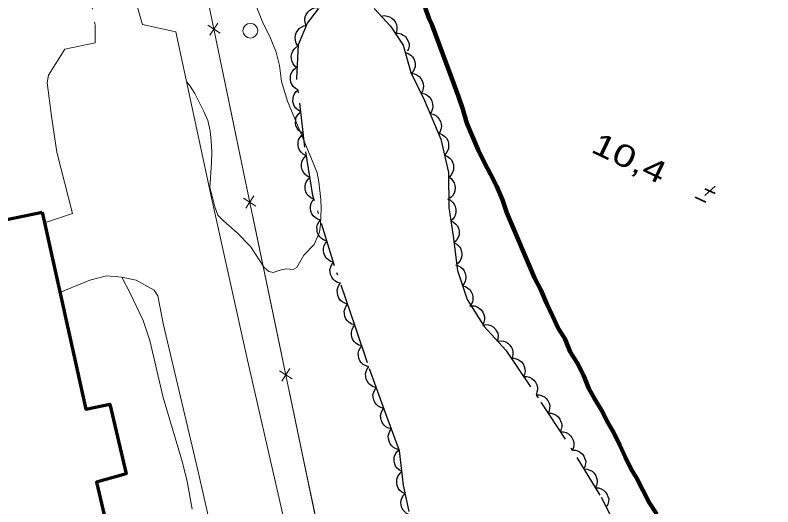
# Model space of a CAD drawing. Extents: x 355726 to 357533, y 5103782 to 5105258.
# Drawn here: x 356018 to 356069.4, y 5104836.6 to 5104870 of the extents above; entities that cross this region are included whole.
import ezdxf
from ezdxf.enums import TextEntityAlignment as Align

# ---------------------------------------------------------------- set-up
doc = ezdxf.new("R2010")
doc.units = 0
doc.header["$LTSCALE"] = 0.6
for name, pattern in [('DASH_DOUBLE_DOT', [9.2, 5, -1.2, 0.3, -1.2, 0.3, -1.2]), ('DOT_DASHED', [7.7, 5, -1.2, 0.3, -1.2]), ('LONG_DASHED', [7.5, 6, -1.5]), ('MEDIUM_DASHED', [4.5, 3, -1.5])]:
    doc.linetypes.add(name, pattern=pattern)
for name, color, linetype, lineweight in [('19', 7, 'Continuous', 13), ('2', 7, 'LONG_DASHED', 13), ('3', 7, 'Continuous', 140), ('31', 7, 'Continuous', 35), ('36', 7, 'Continuous', 13), ('37', 7, 'Continuous', 13), ('4', 7, 'DASH_DOUBLE_DOT', 53), ('44', 7, 'Continuous', 25)]:
    doc.layers.add(name, color=color, linetype=linetype, lineweight=lineweight)

msp = doc.modelspace()

# ---------------------------------------------------------------- linework, layer by layer
at = {"layer": '19', "linetype": 'MEDIUM_DASHED'}
for points in [[(356026.61, 5104869.35), (356025.46, 5104873.43), (356024.67, 5104877.66), (356023.12, 5104886.1), (356022.35, 5104891.92), (356021.84, 5104896.09), (356021.16, 5104900.16)], [(356018.42, 5104899.22), (356019.08, 5104893.56), (356020.53, 5104885.77), (356021.86, 5104877.44), (356022.93, 5104872.17), (356023.39, 5104869.32), (356023.41, 5104868.11)]]:
    msp.add_lwpolyline(points, dxfattribs=at)
at = {"layer": '19'}
for points in [[(356047.45, 5104781.71), (356046.94, 5104782.99), (356045.68, 5104787.87), (356044.55, 5104795.86), (356042.25, 5104808.3), (356041.16, 5104812.57), (356038.98, 5104823.11), (356036.63, 5104833.95), (356033.75, 5104846.54), (356031.31, 5104857.57), (356028.87, 5104868.86), (356026.61, 5104869.35)], [(356020.8, 5104860.67), (356020.43, 5104863.12), (356020.13, 5104865.38), (356020.24, 5104865.92), (356021.35, 5104867.68), (356023.41, 5104868.11)], [(356020.8, 5104860.67), (356021.85, 5104856.51), (356019.96, 5104855.88)], [(356040.77, 5104779.97), (356041.14, 5104783.24), (356040.14, 5104787.94), (356035.82, 5104814.98), (356030.38, 5104839.05), (356028.02, 5104849.03), (356027.65, 5104850.91), (356027.41, 5104851.3), (356026.18, 5104851.97), (356025.19, 5104852.18), (356024.16, 5104852.28), (356023.03, 5104851.97), (356021.01, 5104851.13)]]:
    msp.add_lwpolyline(points, dxfattribs=at)
at = {"layer": '2', "linetype": 'Continuous'}
for points in [[(356034.08, 5104871.25), (356034.76, 5104869.53), (356035.3, 5104868.43), (356035.69, 5104867.48), (356035.91, 5104866.57), (356036.06, 5104865.49), (356036.46, 5104864.15), (356038.26, 5104859.84), (356038.47, 5104859.26), (356038.6, 5104858.65), (356038.73, 5104857.45), (356038.75, 5104856.84), (356038.71, 5104855.75), (356038.63, 5104855.23), (356038.28, 5104854.41), (356037.58, 5104853.68), (356037.09, 5104852.83)], [(356037.09, 5104852.83), (356036.84, 5104852.71), (356036.41, 5104852.74), (356036.11, 5104852.69), (356035.5, 5104852.49), (356035.19, 5104852.57), (356034.88, 5104852.83), (356033.94, 5104854.26), (356033.05, 5104855.19), (356032.11, 5104856), (356031.73, 5104856.4), (356031.52, 5104856.96), (356031.36, 5104857.6), (356031.19, 5104858.28), (356031.31, 5104859.95), (356031.33, 5104860.72), (356031.29, 5104861.43), (356031.21, 5104862.13), (356031.06, 5104862.83), (356030.79, 5104863.45), (356030.16, 5104864.66), (356029.86, 5104865.16), (356029.6, 5104865.49)], [(356025.21, 5104852.18), (356025.78, 5104851.08), (356026.67, 5104849.23), (356027.12, 5104847.88), (356028.03, 5104844), (356029.33, 5104839.57), (356029.65, 5104838.28), (356029.98, 5104836.41)]]:
    msp.add_lwpolyline(points, dxfattribs=at)
at = {"layer": '3', "lineweight": 35}
for p, q in [((356065.52, 5104858.36), (356064.81, 5104857.72)), ((356064.82, 5104858.19), (356065.52, 5104857.86)), ((356064.16, 5104857.62), (356064.88, 5104857.28))]:
    msp.add_line(p, q, dxfattribs=at)
at = {"layer": '31', "lineweight": 70}
msp.add_lwpolyline([(356019.8, 5104856.59), (356022.77, 5104843.2), (356024.4, 5104843.55), (356025.51, 5104838.8), (356023.5, 5104838.24), (356025.22, 5104830.91), (356016.32, 5104829.03), (356014.25, 5104837.88), (356013.17, 5104837.55), (356009.5, 5104854.47), (356019.8, 5104856.59)], close=True, dxfattribs=at)
at = {"layer": '36'}
msp.add_circle((356033.939, 5104868.93), 0.5, dxfattribs=at)
at = {"layer": '37'}
for p, q in [((356031.05, 5104869.31), (356031.89, 5104868.76)), ((356031.19, 5104868.62), (356031.74, 5104869.45)), ((356031.67, 5104868.06), (356032.68, 5104863.16)), ((356033.48, 5104857.56), (356034.32, 5104857.01)), ((356033.63, 5104856.87), (356034.18, 5104857.7)), ((356034.11, 5104856.31), (356035.13, 5104851.41)), ((356035.13, 5104851.41), (356036.15, 5104846.52)), ((356035.93, 5104845.81), (356036.77, 5104845.26)), ((356036.08, 5104845.12), (356036.63, 5104845.96)), ((356036.56, 5104844.56), (356037.58, 5104839.66)), ((356037.58, 5104839.66), (356038.6, 5104834.77))]:
    msp.add_line(p, q, dxfattribs=at)
for points in [[(356040.78, 5104914.05), (356040.73, 5104914), (356026.2, 5104918.42), (356023.13, 5104909.33), (356033.59, 5104858.78), (356038.69, 5104834.32), (356042.77, 5104814.09), (356048.28, 5104787.91), (356052.77, 5104784.78), (356091.72, 5104794.84), (356125.59, 5104803.28), (356157.52, 5104811.08), (356157.7, 5104814.25), (356129.85, 5104843.18), (356126.04, 5104847.65), (356126.51, 5104847.98), (356130.53, 5104851.49), (356164.66, 5104815.34)], [(356032.68, 5104863.16), (356033.59, 5104858.78), (356033.7, 5104858.26)]]:
    msp.add_lwpolyline(points, dxfattribs=at)
at = {"layer": '4', "linetype": 'Continuous', "lineweight": 90}
msp.add_lwpolyline([(356045.81, 5104870.49), (356046.08, 5104869.74), (356046.26, 5104869.35), (356047.77, 5104865.33), (356048.07, 5104864.46), (356048.38, 5104863.6), (356048.64, 5104862.65), (356049.02, 5104861.75), (356049.41, 5104860.84), (356049.83, 5104860), (356050.25, 5104859.17), (356050.68, 5104858.34), (356051.06, 5104857.43), (356051.37, 5104856.56), (356051.75, 5104855.65), (356052.13, 5104854.75), (356052.51, 5104853.84), (356052.86, 5104853.05), (356053.24, 5104852.14), (356053.67, 5104851.31), (356054.05, 5104850.4), (356054.47, 5104849.56), (356054.86, 5104848.66), (356055.29, 5104848.02), (356055.67, 5104847.11), (356056.14, 5104846.35), (356056.56, 5104845.52), (356056.94, 5104844.61), (356057.33, 5104843.89), (356057.8, 5104843.14), (356058.22, 5104842.3), (356058.62, 5104841.59), (356059.04, 5104840.75), (356059.39, 5104839.96), (356059.81, 5104839.13), (356060.17, 5104838.53), (356060.59, 5104837.7), (356061.02, 5104836.87), (356061.56, 5104836.07)], dxfattribs=at)
at = {"layer": '44', "linetype": 'DOT_DASHED'}
for points in [[(356044.73, 5104836.24), (356044.35, 5104838.04), (356044.08, 5104840.37), (356043.05, 5104843.13), (356041.89, 5104846.35), (356041.08, 5104848.79), (356039.66, 5104852.96), (356038.19, 5104857.74), (356037.65, 5104861.02), (356037.1, 5104865.68), (356037.21, 5104868), (356037.82, 5104869.44), (356038.57, 5104870.41)], [(356042.36, 5104870.45), (356043.46, 5104869.24), (356044.33, 5104867.96), (356044.85, 5104866.08), (356045.77, 5104864.18), (356046.88, 5104861.57), (356047.39, 5104859.3), (356047.43, 5104856.91), (356047.72, 5104854.96), (356048, 5104852.63), (356048.67, 5104850.66), (356049.82, 5104848.82), (356051.29, 5104847.21), (356053.68, 5104843.69), (356056.12, 5104839.93), (356057.77, 5104837.22), (356059.18, 5104834.45)]]:
    msp.add_lwpolyline(points, dxfattribs=at)
at = {"layer": '44'}
for points in [[(356037.72, 5104869.31), (356037.66, 5104869.51), (356037.65, 5104869.71), (356037.67, 5104869.88), (356037.74, 5104870.04), (356037.84, 5104870.19), (356037.98, 5104870.32), (356038.11, 5104870.42), (356038.28, 5104870.48), (356038.46, 5104870.51), (356038.64, 5104870.5)], [(356042.83, 5104869.93), (356043.04, 5104869.96), (356043.24, 5104869.93), (356043.4, 5104869.88), (356043.55, 5104869.79), (356043.68, 5104869.66), (356043.79, 5104869.5), (356043.86, 5104869.35), (356043.89, 5104869.18), (356043.89, 5104868.99), (356043.84, 5104868.82)], [(356037.17, 5104867.91), (356037.06, 5104868.08), (356037, 5104868.28), (356036.98, 5104868.44), (356037, 5104868.62), (356037.06, 5104868.79), (356037.16, 5104868.95), (356037.26, 5104869.08), (356037.41, 5104869.18), (356037.58, 5104869.26), (356037.76, 5104869.29)], [(356043.78, 5104868.77), (356043.99, 5104868.77), (356044.18, 5104868.71), (356044.33, 5104868.64), (356044.47, 5104868.53), (356044.58, 5104868.38), (356044.66, 5104868.21), (356044.72, 5104868.05), (356044.72, 5104867.88), (356044.69, 5104867.7), (356044.62, 5104867.53)], [(356037.13, 5104866.4), (356036.97, 5104866.53), (356036.85, 5104866.69), (356036.77, 5104866.84), (356036.73, 5104867.01), (356036.72, 5104867.19), (356036.76, 5104867.38), (356036.82, 5104867.54), (356036.92, 5104867.68), (356037.05, 5104867.81), (356037.21, 5104867.9)], [(356044.47, 5104867.46), (356044.67, 5104867.39), (356044.83, 5104867.27), (356044.95, 5104867.16), (356045.04, 5104867.01), (356045.11, 5104866.83), (356045.13, 5104866.64), (356045.13, 5104866.48), (356045.07, 5104866.31), (356044.99, 5104866.15), (356044.87, 5104866.01)], [(356037.19, 5104864.91), (356037.01, 5104865.01), (356036.86, 5104865.15), (356036.76, 5104865.28), (356036.69, 5104865.44), (356036.66, 5104865.62), (356036.67, 5104865.81), (356036.69, 5104865.97), (356036.77, 5104866.13), (356036.88, 5104866.28), (356037.02, 5104866.4)], [(356044.88, 5104866.02), (356045.09, 5104865.99), (356045.27, 5104865.9), (356045.41, 5104865.81), (356045.53, 5104865.68), (356045.62, 5104865.52), (356045.67, 5104865.33), (356045.7, 5104865.17), (356045.68, 5104865), (356045.63, 5104864.82), (356045.53, 5104864.67)], [(356037.37, 5104863.42), (356037.18, 5104863.52), (356037.04, 5104863.66), (356036.93, 5104863.79), (356036.87, 5104863.95), (356036.83, 5104864.13), (356036.84, 5104864.32), (356036.87, 5104864.48), (356036.95, 5104864.64), (356037.05, 5104864.79), (356037.19, 5104864.91)], [(356045.56, 5104864.68), (356045.76, 5104864.64), (356045.94, 5104864.54), (356046.08, 5104864.44), (356046.19, 5104864.31), (356046.27, 5104864.14), (356046.32, 5104863.96), (356046.34, 5104863.79), (356046.31, 5104863.62), (356046.24, 5104863.45), (356046.15, 5104863.3)], [(356037.54, 5104861.93), (356037.36, 5104862.03), (356037.21, 5104862.17), (356037.11, 5104862.3), (356037.04, 5104862.46), (356037.01, 5104862.64), (356037.02, 5104862.83), (356037.04, 5104863), (356037.12, 5104863.15), (356037.23, 5104863.3), (356037.37, 5104863.42)], [(356046.15, 5104863.3), (356046.35, 5104863.26), (356046.53, 5104863.16), (356046.66, 5104863.06), (356046.77, 5104862.93), (356046.86, 5104862.76), (356046.9, 5104862.58), (356046.93, 5104862.41), (356046.89, 5104862.24), (356046.83, 5104862.07), (356046.73, 5104861.92)], [(356037.72, 5104860.44), (356037.53, 5104860.54), (356037.39, 5104860.68), (356037.29, 5104860.81), (356037.22, 5104860.97), (356037.18, 5104861.15), (356037.19, 5104861.34), (356037.22, 5104861.51), (356037.3, 5104861.66), (356037.41, 5104861.81), (356037.54, 5104861.93)], [(356046.8, 5104861.94), (356046.99, 5104861.86), (356047.15, 5104861.73), (356047.27, 5104861.62), (356047.35, 5104861.46), (356047.4, 5104861.28), (356047.41, 5104861.09), (356047.41, 5104860.93), (356047.34, 5104860.76), (356047.25, 5104860.6), (356047.13, 5104860.47)], [(356047.13, 5104860.47), (356047.32, 5104860.4), (356047.48, 5104860.27), (356047.6, 5104860.15), (356047.68, 5104860), (356047.73, 5104859.82), (356047.74, 5104859.63), (356047.73, 5104859.47), (356047.67, 5104859.3), (356047.58, 5104859.14), (356047.46, 5104859.01)], [(356037.99, 5104858.96), (356037.8, 5104859.05), (356037.65, 5104859.19), (356037.54, 5104859.31), (356037.47, 5104859.47), (356037.42, 5104859.65), (356037.42, 5104859.84), (356037.44, 5104860.01), (356037.51, 5104860.17), (356037.61, 5104860.32), (356037.74, 5104860.44)], [(356038.23, 5104857.48), (356038.04, 5104857.57), (356037.89, 5104857.71), (356037.78, 5104857.83), (356037.71, 5104857.99), (356037.66, 5104858.17), (356037.67, 5104858.36), (356037.68, 5104858.52), (356037.76, 5104858.69), (356037.86, 5104858.84), (356037.99, 5104858.96)], [(356047.39, 5104859), (356047.57, 5104858.89), (356047.7, 5104858.73), (356047.79, 5104858.59), (356047.84, 5104858.42), (356047.86, 5104858.24), (356047.83, 5104858.05), (356047.79, 5104857.89), (356047.69, 5104857.74), (356047.57, 5104857.61), (356047.42, 5104857.5)], [(356038.71, 5104856.06), (356038.51, 5104856.12), (356038.34, 5104856.23), (356038.21, 5104856.34), (356038.12, 5104856.49), (356038.05, 5104856.66), (356038.03, 5104856.85), (356038.02, 5104857.02), (356038.07, 5104857.18), (356038.15, 5104857.35), (356038.27, 5104857.49)], [(356047.34, 5104857.5), (356047.53, 5104857.41), (356047.68, 5104857.27), (356047.79, 5104857.14), (356047.86, 5104856.98), (356047.9, 5104856.8), (356047.9, 5104856.61), (356047.87, 5104856.45), (356047.8, 5104856.29), (356047.7, 5104856.13), (356047.56, 5104856.01)], [(356039.15, 5104854.62), (356038.95, 5104854.69), (356038.78, 5104854.8), (356038.66, 5104854.91), (356038.56, 5104855.06), (356038.49, 5104855.23), (356038.47, 5104855.42), (356038.46, 5104855.58), (356038.51, 5104855.75), (356038.59, 5104855.92), (356038.71, 5104856.06)], [(356047.56, 5104856.01), (356047.75, 5104855.92), (356047.9, 5104855.78), (356048.01, 5104855.66), (356048.08, 5104855.5), (356048.12, 5104855.32), (356048.12, 5104855.12), (356048.1, 5104854.96), (356048.02, 5104854.8), (356047.92, 5104854.65), (356047.78, 5104854.53)], [(356039.59, 5104853.19), (356039.39, 5104853.25), (356039.22, 5104853.37), (356039.1, 5104853.47), (356039, 5104853.62), (356038.93, 5104853.8), (356038.91, 5104853.99), (356038.91, 5104854.15), (356038.95, 5104854.32), (356039.04, 5104854.48), (356039.15, 5104854.62)], [(356047.77, 5104854.53), (356047.96, 5104854.43), (356048.1, 5104854.29), (356048.21, 5104854.16), (356048.27, 5104854), (356048.31, 5104853.82), (356048.3, 5104853.62), (356048.27, 5104853.46), (356048.2, 5104853.31), (356048.09, 5104853.16), (356047.95, 5104853.04)], [(356040.07, 5104851.77), (356039.86, 5104851.82), (356039.69, 5104851.93), (356039.57, 5104852.04), (356039.47, 5104852.18), (356039.39, 5104852.35), (356039.36, 5104852.54), (356039.35, 5104852.71), (356039.4, 5104852.88), (356039.47, 5104853.05), (356039.58, 5104853.19)], [(356047.87, 5104853.02), (356048.07, 5104852.96), (356048.24, 5104852.86), (356048.37, 5104852.75), (356048.47, 5104852.6), (356048.54, 5104852.43), (356048.57, 5104852.24), (356048.58, 5104852.08), (356048.53, 5104851.91), (356048.46, 5104851.74), (356048.35, 5104851.6)], [(356040.55, 5104850.35), (356040.35, 5104850.4), (356040.18, 5104850.51), (356040.05, 5104850.62), (356039.95, 5104850.76), (356039.88, 5104850.93), (356039.85, 5104851.12), (356039.84, 5104851.29), (356039.88, 5104851.46), (356039.96, 5104851.63), (356040.07, 5104851.77)], [(356048.35, 5104851.6), (356048.55, 5104851.54), (356048.72, 5104851.44), (356048.85, 5104851.33), (356048.95, 5104851.18), (356049.02, 5104851.01), (356049.05, 5104850.82), (356049.06, 5104850.66), (356049.02, 5104850.49), (356048.94, 5104850.32), (356048.83, 5104850.18)], [(356041.03, 5104848.93), (356040.83, 5104848.98), (356040.66, 5104849.09), (356040.53, 5104849.2), (356040.43, 5104849.34), (356040.36, 5104849.51), (356040.33, 5104849.7), (356040.32, 5104849.87), (356040.37, 5104850.04), (356040.44, 5104850.21), (356040.55, 5104850.35)], [(356048.94, 5104850.23), (356049.15, 5104850.22), (356049.34, 5104850.16), (356049.49, 5104850.08), (356049.62, 5104849.96), (356049.73, 5104849.81), (356049.8, 5104849.64), (356049.85, 5104849.48), (356049.84, 5104849.3), (356049.81, 5104849.12), (356049.73, 5104848.96)], [(356041.51, 5104847.51), (356041.31, 5104847.56), (356041.13, 5104847.67), (356041.01, 5104847.78), (356040.91, 5104847.93), (356040.84, 5104848.1), (356040.81, 5104848.28), (356040.8, 5104848.45), (356040.85, 5104848.62), (356040.92, 5104848.79), (356041.03, 5104848.93)], [(356049.71, 5104848.94), (356049.92, 5104848.97), (356050.12, 5104848.94), (356050.28, 5104848.89), (356050.43, 5104848.8), (356050.56, 5104848.67), (356050.67, 5104848.51), (356050.74, 5104848.37), (356050.77, 5104848.19), (356050.76, 5104848.01), (356050.72, 5104847.83)], [(356050.72, 5104847.83), (356050.93, 5104847.86), (356051.13, 5104847.83), (356051.29, 5104847.79), (356051.44, 5104847.69), (356051.57, 5104847.56), (356051.68, 5104847.4), (356051.75, 5104847.26), (356051.78, 5104847.08), (356051.78, 5104846.9), (356051.73, 5104846.72)], [(356041.98, 5104846.08), (356041.78, 5104846.14), (356041.61, 5104846.25), (356041.48, 5104846.36), (356041.38, 5104846.5), (356041.31, 5104846.67), (356041.28, 5104846.86), (356041.27, 5104847.02), (356041.32, 5104847.19), (356041.4, 5104847.36), (356041.51, 5104847.51)], [(356051.66, 5104846.67), (356051.87, 5104846.67), (356052.06, 5104846.61), (356052.21, 5104846.54), (356052.35, 5104846.42), (356052.46, 5104846.28), (356052.54, 5104846.11), (356052.59, 5104845.95), (356052.6, 5104845.77), (356052.57, 5104845.59), (356052.5, 5104845.42)], [(356042.49, 5104844.67), (356042.29, 5104844.72), (356042.12, 5104844.83), (356041.99, 5104844.93), (356041.89, 5104845.08), (356041.81, 5104845.25), (356041.78, 5104845.43), (356041.77, 5104845.6), (356041.81, 5104845.77), (356041.88, 5104845.94), (356041.99, 5104846.08)], [(356052.5, 5104845.42), (356052.71, 5104845.42), (356052.91, 5104845.37), (356053.06, 5104845.3), (356053.19, 5104845.18), (356053.31, 5104845.04), (356053.39, 5104844.86), (356053.44, 5104844.71), (356053.44, 5104844.53), (356053.41, 5104844.35), (356053.35, 5104844.18)], [(356043, 5104843.26), (356042.8, 5104843.31), (356042.63, 5104843.42), (356042.5, 5104843.52), (356042.4, 5104843.67), (356042.32, 5104843.83), (356042.29, 5104844.02), (356042.27, 5104844.19), (356042.32, 5104844.36), (356042.39, 5104844.53), (356042.49, 5104844.67)], [(356053.36, 5104844.19), (356053.56, 5104844.19), (356053.76, 5104844.12), (356053.91, 5104844.05), (356054.04, 5104843.93), (356054.15, 5104843.79), (356054.23, 5104843.61), (356054.28, 5104843.46), (356054.27, 5104843.28), (356054.24, 5104843.1), (356054.17, 5104842.93)], [(356043.53, 5104841.86), (356043.32, 5104841.91), (356043.15, 5104842.01), (356043.02, 5104842.11), (356042.92, 5104842.25), (356042.84, 5104842.42), (356042.8, 5104842.61), (356042.79, 5104842.77), (356042.83, 5104842.94), (356042.9, 5104843.11), (356043, 5104843.26)], [(356054.17, 5104842.93), (356054.38, 5104842.93), (356054.57, 5104842.86), (356054.72, 5104842.79), (356054.85, 5104842.68), (356054.97, 5104842.53), (356055.04, 5104842.35), (356055.09, 5104842.2), (356055.09, 5104842.02), (356055.06, 5104841.84), (356054.99, 5104841.67)], [(356044.05, 5104840.45), (356043.85, 5104840.5), (356043.67, 5104840.6), (356043.54, 5104840.71), (356043.44, 5104840.85), (356043.36, 5104841.02), (356043.32, 5104841.2), (356043.31, 5104841.37), (356043.35, 5104841.54), (356043.42, 5104841.71), (356043.53, 5104841.86)], [(356054.99, 5104841.67), (356055.2, 5104841.67), (356055.39, 5104841.61), (356055.54, 5104841.54), (356055.67, 5104841.42), (356055.78, 5104841.27), (356055.86, 5104841.1), (356055.91, 5104840.94), (356055.91, 5104840.76), (356055.88, 5104840.58), (356055.81, 5104840.42)], [(356044.24, 5104838.97), (356044.06, 5104839.06), (356043.91, 5104839.2), (356043.81, 5104839.33), (356043.75, 5104839.5), (356043.71, 5104839.68), (356043.72, 5104839.87), (356043.74, 5104840.03), (356043.82, 5104840.19), (356043.93, 5104840.34), (356044.07, 5104840.46)], [(356055.82, 5104840.42), (356056.03, 5104840.41), (356056.22, 5104840.35), (356056.37, 5104840.27), (356056.49, 5104840.15), (356056.6, 5104840), (356056.67, 5104839.82), (356056.72, 5104839.66), (356056.71, 5104839.49), (356056.67, 5104839.31), (356056.6, 5104839.14)], [(356044.42, 5104837.48), (356044.23, 5104837.57), (356044.08, 5104837.71), (356043.98, 5104837.84), (356043.92, 5104838.01), (356043.88, 5104838.19), (356043.89, 5104838.38), (356043.92, 5104838.54), (356044, 5104838.7), (356044.11, 5104838.85), (356044.24, 5104838.97)], [(356056.6, 5104839.14), (356056.81, 5104839.13), (356057, 5104839.06), (356057.15, 5104838.99), (356057.27, 5104838.87), (356057.38, 5104838.72), (356057.45, 5104838.54), (356057.5, 5104838.38), (356057.49, 5104838.21), (356057.45, 5104838.03), (356057.38, 5104837.86)], [(356057.38, 5104837.86), (356057.59, 5104837.85), (356057.78, 5104837.78), (356057.93, 5104837.71), (356058.05, 5104837.59), (356058.16, 5104837.44), (356058.23, 5104837.26), (356058.28, 5104837.1), (356058.27, 5104836.93), (356058.23, 5104836.74), (356058.16, 5104836.58)], [(356044.78, 5104836.02), (356044.58, 5104836.1), (356044.43, 5104836.22), (356044.31, 5104836.34), (356044.23, 5104836.5), (356044.18, 5104836.68), (356044.17, 5104836.87), (356044.18, 5104837.03), (356044.25, 5104837.2), (356044.34, 5104837.35), (356044.47, 5104837.48)]]:
    msp.add_lwpolyline(points, dxfattribs=at)

# ---------------------------------------------------------------- texts
at = {"layer": '3', "width": 1.35}
msp.add_text('   10,4', height=1.5, rotation=334.72, dxfattribs=at).set_placement((356058.355, 5104860.079), align=Align.CENTER)

doc.saveas('drawing.dxf')
